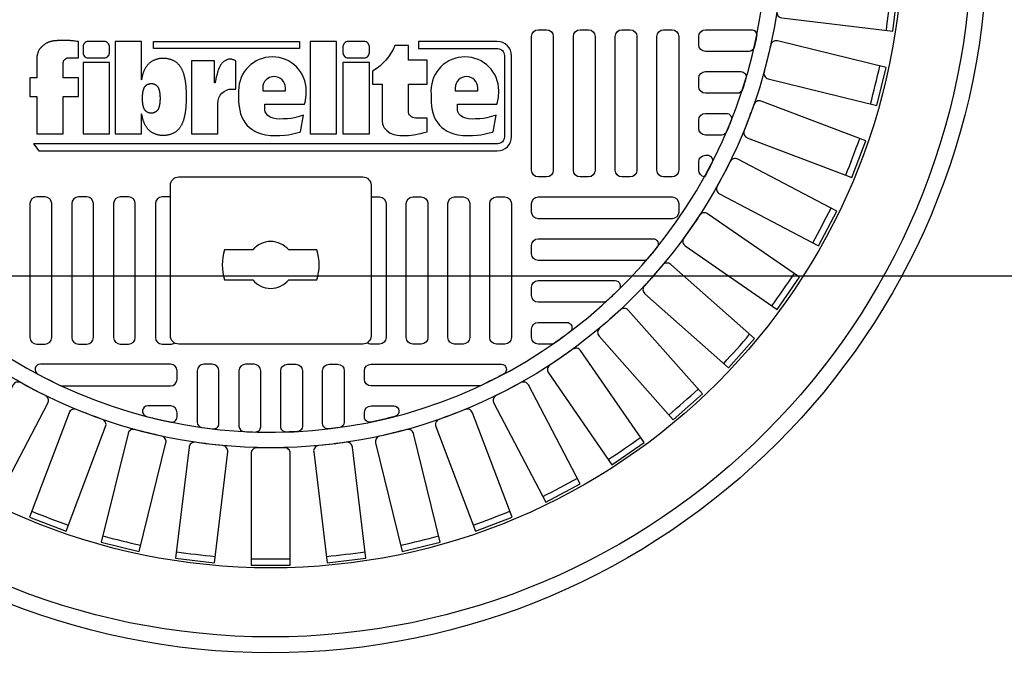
# Model space of a CAD drawing. Extents: x -285 to 5863, y 308 to 3178.
# Tile 483 of 622: x 1997 to 2008, y 1456 to 1464. Entities that reach past the tile are written whole.
import ezdxf

# ---------------------------------------------------------------- set-up
doc = ezdxf.new("R2010")
doc.units = 0
doc.header["$MEASUREMENT"] = 0
doc.header["$PDSIZE"] = 1
doc.layers.get('DEFPOINTS').update_dxf_attribs({"linetype": 'CONTINUOUS'})
for name, color, linetype in [('DIM', 3, 'CONTINUOUS'), ('MONITOR-WELL-COVER', 2, 'CONTINUOUS'), ('MONITOR-WELL-COVER-HATCH', 252, 'CONTINUOUS'), ('TANK-SLOPE', 3, 'CONTINUOUS')]:
    doc.layers.add(name, color=color, linetype=linetype)
doc.styles.add('SIMPLEX', font='simplex')
doc.dimstyles.new('DIM64', dxfattribs={"dimscale": 64, "dimtxt": 0.09375, "dimasz": 0.09375, "dimexe": 0.0625, "dimexo": 0.0625, "dimgap": 0.046875, "dimtad": 1, "dimdec": 4, "dimzin": 3, "dimdsep": 46, "dimlunit": 4, "dimtxsty": 'SIMPLEX', "dimcen": 0, "dimclrd": 256, "dimclre": 256, "dimclrt": 256, "dimadec": 0, "dimazin": 0, "dimtfac": 1, "dimtdec": 4, "dimtmove": 0, "dimatfit": 3, "dimfxl": 1, "dimfrac": 2, "dimtolj": 1, "dimtzin": 0, "dimarcsym": 0})

# ---------------------------------------------------------------- blocks, each defined once
blk = doc.blocks.new('*D28')
at = {"layer": 'DEFPOINTS', "color": 0, "transparency": 16777216}
for p in [(2031.773, 1527.018), (2031.773, 1497.018), (1970.378, 1402.364)]:
    blk.add_point(p, dxfattribs=at)
at = {"layer": 'DIM', "lineweight": -2, "transparency": 16777216}
for p, q in [((1970.378, 1406.364), (1970.378, 1531.018)), ((2031.773, 1501.018), (2031.773, 1531.018)), ((1976.378, 1527.018), (2025.773, 1527.018))]:
    blk.add_line(p, q, dxfattribs=at)
at = {"layer": 'DIM', "transparency": 16777216}
for points in [[(1976.378, 1528.018), (1976.378, 1526.018), (1970.378, 1527.018)], [(2025.773, 1528.018), (2025.773, 1526.018), (2031.773, 1527.018)]]:
    blk.add_solid(points, dxfattribs=at)
at = {"layer": 'DIM', "transparency": 16777216, "insert": (2001.075, 1534.59), "char_height": 6, "attachment_point": 5, "style": 'SIMPLEX'}
blk.add_mtext('\\A1;5\'-1 3/8"', dxfattribs=at)
blk = doc.blocks.new('*D31')
at = {"layer": 'DEFPOINTS', "color": 0, "transparency": 16777216}
for p in [(1982.378, 1461.018), (2061.779, 1461.018), (1982.378, 1335.02)]:
    blk.add_point(p, dxfattribs=at)
at = {"layer": 'DIM', "lineweight": -2, "transparency": 16777216}
for p, q in [((1986.378, 1461.018), (2065.779, 1461.018)), ((2061.779, 1341.02), (2061.779, 1455.018)), ((1986.378, 1335.02), (2065.779, 1335.02))]:
    blk.add_line(p, q, dxfattribs=at)
at = {"layer": 'DIM', "transparency": 16777216}
for points in [[(2060.779, 1455.018), (2062.779, 1455.018), (2061.779, 1461.018)], [(2060.779, 1341.02), (2062.779, 1341.02), (2061.779, 1335.02)]]:
    blk.add_solid(points, dxfattribs=at)
at = {"layer": 'DIM', "transparency": 16777216, "insert": (2055.207, 1398.019), "char_height": 6, "attachment_point": 5, "rotation": 90, "style": 'SIMPLEX'}
blk.add_mtext('\\A1;10\'-6" ', dxfattribs=at)
blk = doc.blocks.new('*D32')
at = {"layer": 'DEFPOINTS', "color": 0, "transparency": 16777216}
for p in [(2031.779, 1497.018), (2061.779, 1497.018), (1982.378, 1461.018)]:
    blk.add_point(p, dxfattribs=at)
at = {"layer": 'DIM', "lineweight": -2, "transparency": 16777216}
for p, q in [((2035.779, 1497.018), (2065.779, 1497.018)), ((2061.779, 1467.018), (2061.779, 1491.018)), ((1986.378, 1461.018), (2065.779, 1461.018))]:
    blk.add_line(p, q, dxfattribs=at)
at = {"layer": 'DIM', "transparency": 16777216}
for points in [[(2060.779, 1491.018), (2062.779, 1491.018), (2061.779, 1497.018)], [(2060.779, 1467.018), (2062.779, 1467.018), (2061.779, 1461.018)]]:
    blk.add_solid(points, dxfattribs=at)
at = {"layer": 'DIM', "transparency": 16777216, "insert": (2055.207, 1479.018), "char_height": 6, "attachment_point": 5, "rotation": 90, "style": 'SIMPLEX'}
blk.add_mtext('\\A1;3\'-0"', dxfattribs=at)
blk = doc.blocks.new('A$C50C34665')
at = {"layer": 'MONITOR-WELL-COVER', "color": 2}
for points in [[(-14.269, 5.835), (-14.269, 4.506), (-14.697, 4.506), (-14.697, 3.352), (-14.269, 3.352), (-14.269, 1.045), (-12.643, 1.045), (-12.643, 3.352), (-11.709, 3.352), (-11.709, 4.506), (-12.643, 4.506), (-12.643, 5.428, -0.414214), (-12.331, 5.741), (-11.709, 5.741), (-11.709, 6.746)], [(-3.274, 4.189), (-3.305, 4.189), (-3.305, 5.557), (-4.727, 5.557), (-4.727, 1.045), (-3.101, 1.045), (-3.101, 2.942, -0.414214), (-2.226, 3.817), (-1.997, 3.817), (-1.997, 5.557, 0.015515), (-2.068, 5.593, 0.024733), (-2.115, 5.612, 0.005946), (-2.197, 5.64, 0.01287), (-2.235, 5.651, 0.049414), (-2.322, 5.665, 0.053929), (-2.402, 5.662, 0.036627), (-2.478, 5.644, 0.042565), (-2.54, 5.619, 0.006291), (-2.594, 5.591, 0.008872), (-2.632, 5.57, 0.009321), (-2.693, 5.533, 0.009742), (-2.749, 5.495, 0.028906), (-2.803, 5.453, 0.027693), (-2.853, 5.404, 0.02663), (-2.901, 5.346, 0.041647), (-2.926, 5.305, 0.000265), (-2.952, 5.253, 0.000163), (-2.994, 5.169, 0.000116), (-3.042, 5.073, 0.000666), (-3.051, 5.056, 0.034843), (-3.064, 5.023, 0.014153), (-3.09, 4.939, 0.001676), (-3.109, 4.866, -0.00303), (-3.129, 4.793, -0.000398), (-3.148, 4.723, 0.000724), (-3.168, 4.652, 0.00166), (-3.191, 4.567, 0.006697), (-3.196, 4.546, 0.003794), (-3.2, 4.526, 0.000693), (-3.224, 4.418, 0.000272), (-3.227, 4.405, 0.00002), (-3.267, 4.223, 0.002677), (-3.272, 4.197, 0.000101), (-3.274, 4.189)]]:
    blk.add_lwpolyline(points, format="xyb", dxfattribs=at)
for points in [[(9.294, 6.746), (9.294, 6.308), (14.185, 6.308, -0.414214), (14.596, 5.896), (14.596, 0.849, -0.414214), (14.185, 0.438), (-14.489, 0.438), (-14.159, 0), (14.159, 0, 0.414214), (15.034, 0.875), (15.034, 5.871, 0.414214), (14.159, 6.746)], [(-11.107, 5.741), (-10.106, 5.741, 0.414214), (-9.793, 6.053), (-9.793, 6.433, 0.414214), (-10.106, 6.746), (-11.107, 6.746, 0.414214), (-11.419, 6.433), (-11.419, 6.053, 0.414214)], [(4.943, 5.741), (5.943, 5.741, 0.414214), (6.256, 6.053), (6.256, 6.433, 0.414214), (5.943, 6.746), (4.943, 6.746, 0.414214), (4.63, 6.433), (4.63, 6.053, 0.414214)], [(9.823, 1.167), (9.823, 2.024), (9.106, 2.024, -0.414214), (8.668, 2.462), (8.668, 4.125), (9.823, 4.125), (9.823, 5.597), (8.668, 5.597), (8.668, 6.509), (7.832, 6.509, -0.161868), (6.458, 4.921), (6.458, 4.119), (7.043, 4.119), (7.043, 1.839), (7.075, 1.669), (7.115, 1.535), (7.176, 1.429), (7.255, 1.334), (7.346, 1.246), (7.452, 1.158), (7.549, 1.094), (7.774, 1.003), (7.966, 0.967), (8.133, 0.949), (8.276, 0.949), (8.468, 0.949), (8.665, 0.949), (8.83, 0.961), (9, 0.982), (9.137, 1.009), (9.286, 1.046), (9.441, 1.079), (9.635, 1.125)], [(2.196, 2.199), (1.926, 2.123), (1.782, 2.08), (1.633, 2.042), (1.431, 2.003), (1.205, 1.979), (0.931, 1.97), (0.73, 1.965), (0.504, 1.984), (0.321, 2.018), (0.139, 2.08), (-0.001, 2.186), (-0.092, 2.277), (-0.168, 2.409), (-0.193, 2.505), (-0.193, 2.89), (2.254, 2.89), (2.293, 3.008), (2.311, 3.118), (2.338, 3.294), (2.354, 3.427), (2.36, 3.554), (2.365, 3.707, 1), (-1.821, 3.707), (-1.818, 3.497), (-1.813, 3.24), (-1.818, 3.022), (-1.779, 2.746), (-1.74, 2.508), (-1.692, 2.29), (-1.6, 2.038), (-1.517, 1.888), (-1.406, 1.733), (-1.299, 1.588), (-1.153, 1.442), (-1.003, 1.331), (-0.824, 1.214), (-0.644, 1.127), (-0.411, 1.04), (-0.159, 0.987), (0.147, 0.953), (0.467, 0.948), (0.738, 0.948), (1.034, 0.967), (1.262, 0.996), (1.447, 1.02), (1.611, 1.064), (1.781, 1.103), (1.97, 1.161), (2.009, 1.179)], [(11.69, 2.505), (11.69, 2.89), (14.137, 2.89), (14.176, 3.008), (14.195, 3.118), (14.221, 3.294), (14.238, 3.427), (14.244, 3.554), (14.248, 3.707, 1), (10.063, 3.707), (10.065, 3.497), (10.07, 3.24), (10.065, 3.022), (10.104, 2.746), (10.143, 2.508), (10.192, 2.29), (10.284, 2.038), (10.366, 1.888), (10.478, 1.733), (10.584, 1.588), (10.73, 1.442), (10.88, 1.331), (11.06, 1.214), (11.239, 1.127), (11.472, 1.04), (11.724, 0.987), (12.03, 0.953), (12.35, 0.948), (12.622, 0.948), (12.918, 0.967), (13.146, 0.996), (13.33, 1.02), (13.495, 1.064), (13.665, 1.103), (13.854, 1.161), (13.893, 1.179), (14.079, 2.199), (13.809, 2.123), (13.665, 2.08), (13.516, 2.042), (13.314, 2.003), (13.089, 1.979), (12.815, 1.97), (12.613, 1.965), (12.387, 1.984), (12.205, 2.018), (12.022, 2.08), (11.883, 2.186), (11.791, 2.277), (11.715, 2.409)], [(1.07, 3.707), (1.07, 3.888, 1), (-0.329, 3.888), (-0.329, 3.707)], [(12.953, 3.707), (12.953, 3.888, 1), (11.554, 3.888), (11.554, 3.707)]]:
    blk.add_lwpolyline(points, format="xyb", close=True, dxfattribs=at)
for points in [[(-11.709, 6.746), (-11.801, 6.758), (-11.882, 6.768), (-11.953, 6.777), (-12.016, 6.784), (-12.071, 6.791), (-12.121, 6.796), (-12.168, 6.8), (-12.212, 6.803), (-12.255, 6.806), (-12.297, 6.808), (-12.339, 6.81), (-12.381, 6.811), (-12.422, 6.812), (-12.463, 6.813), (-12.504, 6.814), (-12.545, 6.814), (-12.586, 6.814), (-12.627, 6.814), (-12.669, 6.814), (-12.711, 6.814), (-12.753, 6.814), (-12.796, 6.813), (-12.84, 6.811), (-12.884, 6.81), (-12.93, 6.808), (-12.975, 6.805), (-13.021, 6.802), (-13.067, 6.799), (-13.111, 6.795), (-13.154, 6.791), (-13.196, 6.786), (-13.235, 6.781), (-13.271, 6.776), (-13.306, 6.77), (-13.338, 6.764), (-13.368, 6.757), (-13.396, 6.751), (-13.424, 6.744), (-13.45, 6.736), (-13.476, 6.729), (-13.501, 6.721), (-13.525, 6.713), (-13.549, 6.704), (-13.573, 6.695), (-13.597, 6.686), (-13.62, 6.676), (-13.643, 6.665), (-13.665, 6.653), (-13.688, 6.641), (-13.71, 6.628), (-13.731, 6.614), (-13.752, 6.6), (-13.772, 6.586), (-13.792, 6.572), (-13.81, 6.558), (-13.827, 6.545), (-13.843, 6.532), (-13.858, 6.519), (-13.873, 6.507), (-13.887, 6.494), (-13.901, 6.481), (-13.915, 6.468), (-13.93, 6.454), (-13.946, 6.44), (-13.963, 6.424), (-13.981, 6.408), (-13.999, 6.39), (-14.018, 6.372), (-14.037, 6.353), (-14.055, 6.334), (-14.073, 6.314), (-14.091, 6.293), (-14.107, 6.272), (-14.123, 6.25), (-14.137, 6.227), (-14.151, 6.204), (-14.164, 6.179), (-14.177, 6.153), (-14.189, 6.125), (-14.2, 6.096), (-14.211, 6.064), (-14.221, 6.032), (-14.231, 5.998), (-14.24, 5.964), (-14.248, 5.931), (-14.256, 5.898), (-14.263, 5.865), (-14.269, 5.835)], [(-7.802, 4.377), (-7.802, 6.746), (-9.428, 6.746), (-9.428, 1.045), (-7.802, 1.045), (-7.802, 2.293)], [(-7.802, 4.377), (-7.798, 4.4), (-7.789, 4.446), (-7.779, 4.492), (-7.769, 4.537), (-7.759, 4.582), (-7.748, 4.626), (-7.737, 4.668), (-7.726, 4.71), (-7.714, 4.751), (-7.702, 4.791), (-7.689, 4.829), (-7.676, 4.868), (-7.662, 4.905), (-7.647, 4.941), (-7.632, 4.977), (-7.616, 5.011), (-7.599, 5.045), (-7.582, 5.079), (-7.564, 5.112), (-7.545, 5.144), (-7.526, 5.176), (-7.505, 5.207), (-7.484, 5.237), (-7.462, 5.267), (-7.439, 5.297), (-7.415, 5.325), (-7.391, 5.352), (-7.366, 5.379), (-7.34, 5.404), (-7.313, 5.428), (-7.286, 5.452), (-7.258, 5.474), (-7.229, 5.495), (-7.198, 5.515), (-7.167, 5.534), (-7.135, 5.553), (-7.101, 5.571), (-7.065, 5.589), (-7.029, 5.606), (-6.991, 5.622), (-6.953, 5.637), (-6.914, 5.651), (-6.874, 5.665), (-6.834, 5.677), (-6.793, 5.688), (-6.752, 5.697), (-6.711, 5.705), (-6.67, 5.712), (-6.629, 5.718), (-6.588, 5.722), (-6.547, 5.725), (-6.506, 5.727), (-6.464, 5.727), (-6.423, 5.727), (-6.382, 5.725), (-6.341, 5.722), (-6.3, 5.718), (-6.259, 5.712), (-6.218, 5.705), (-6.177, 5.697), (-6.136, 5.688), (-6.095, 5.677), (-6.055, 5.665), (-6.015, 5.651), (-5.976, 5.637), (-5.938, 5.622), (-5.9, 5.606), (-5.864, 5.589), (-5.828, 5.571), (-5.794, 5.553), (-5.762, 5.534), (-5.731, 5.515), (-5.7, 5.495), (-5.671, 5.474), (-5.643, 5.452), (-5.616, 5.428), (-5.589, 5.404), (-5.563, 5.379), (-5.538, 5.352), (-5.514, 5.325), (-5.49, 5.297), (-5.467, 5.267), (-5.445, 5.237), (-5.424, 5.207), (-5.403, 5.176), (-5.384, 5.144), (-5.365, 5.112), (-5.347, 5.079), (-5.33, 5.045), (-5.313, 5.011), (-5.297, 4.977), (-5.282, 4.941), (-5.267, 4.905), (-5.253, 4.868), (-5.24, 4.829), (-5.227, 4.791), (-5.215, 4.751), (-5.203, 4.71), (-5.192, 4.668), (-5.181, 4.626), (-5.17, 4.582), (-5.16, 4.537), (-5.15, 4.492), (-5.14, 4.446), (-5.131, 4.4), (-5.122, 4.354), (-5.114, 4.308), (-5.107, 4.263), (-5.101, 4.219), (-5.096, 4.177), (-5.091, 4.136), (-5.087, 4.095), (-5.083, 4.056), (-5.08, 4.017), (-5.078, 3.978), (-5.075, 3.94), (-5.073, 3.903), (-5.07, 3.865), (-5.067, 3.827), (-5.065, 3.789), (-5.062, 3.752), (-5.059, 3.715), (-5.057, 3.678), (-5.054, 3.642), (-5.052, 3.606), (-5.05, 3.571), (-5.049, 3.536), (-5.047, 3.502), (-5.046, 3.468), (-5.045, 3.434), (-5.045, 3.401), (-5.044, 3.368), (-5.044, 3.335), (-5.044, 3.302), (-5.045, 3.268), (-5.045, 3.235), (-5.046, 3.201), (-5.047, 3.168), (-5.049, 3.133), (-5.05, 3.099), (-5.052, 3.063), (-5.054, 3.028), (-5.057, 2.991), (-5.059, 2.955), (-5.062, 2.918), (-5.065, 2.88), (-5.067, 2.843), (-5.07, 2.805), (-5.073, 2.767), (-5.075, 2.729), (-5.078, 2.691), (-5.08, 2.653), (-5.083, 2.614), (-5.087, 2.574), (-5.091, 2.534), (-5.096, 2.493), (-5.101, 2.45), (-5.107, 2.406), (-5.114, 2.361), (-5.122, 2.316), (-5.131, 2.27), (-5.14, 2.224), (-5.15, 2.178), (-5.16, 2.132), (-5.17, 2.088), (-5.181, 2.044), (-5.192, 2.001), (-5.203, 1.96), (-5.215, 1.919), (-5.227, 1.879), (-5.24, 1.84), (-5.253, 1.802), (-5.267, 1.765), (-5.282, 1.729), (-5.297, 1.693), (-5.313, 1.658), (-5.33, 1.624), (-5.347, 1.591), (-5.365, 1.558), (-5.384, 1.526), (-5.403, 1.494), (-5.424, 1.463), (-5.445, 1.432), (-5.467, 1.402), (-5.49, 1.373), (-5.514, 1.344), (-5.538, 1.317), (-5.563, 1.291), (-5.589, 1.265), (-5.616, 1.241), (-5.643, 1.218), (-5.671, 1.196), (-5.7, 1.175), (-5.731, 1.155), (-5.762, 1.135), (-5.794, 1.116), (-5.828, 1.098), (-5.864, 1.081), (-5.9, 1.064), (-5.938, 1.048), (-5.976, 1.032), (-6.015, 1.018), (-6.055, 1.005), (-6.095, 0.993), (-6.136, 0.982), (-6.177, 0.973), (-6.218, 0.964), (-6.259, 0.958), (-6.3, 0.952), (-6.341, 0.948), (-6.382, 0.945), (-6.423, 0.943), (-6.464, 0.942), (-6.506, 0.943), (-6.547, 0.945), (-6.588, 0.948), (-6.629, 0.952), (-6.67, 0.958), (-6.711, 0.964), (-6.752, 0.973), (-6.793, 0.982), (-6.834, 0.993), (-6.874, 1.005), (-6.914, 1.018), (-6.953, 1.032), (-6.991, 1.048), (-7.029, 1.064), (-7.065, 1.081), (-7.101, 1.098), (-7.135, 1.116), (-7.167, 1.135), (-7.198, 1.155), (-7.229, 1.175), (-7.258, 1.196), (-7.286, 1.218), (-7.313, 1.241), (-7.34, 1.265), (-7.366, 1.291), (-7.391, 1.317), (-7.415, 1.344), (-7.439, 1.373), (-7.462, 1.402), (-7.484, 1.432), (-7.505, 1.463), (-7.526, 1.494), (-7.545, 1.526), (-7.564, 1.558), (-7.582, 1.591), (-7.599, 1.624), (-7.616, 1.658), (-7.632, 1.693), (-7.647, 1.729), (-7.662, 1.765), (-7.676, 1.802), (-7.689, 1.84), (-7.702, 1.879), (-7.714, 1.919), (-7.726, 1.96), (-7.737, 2.001), (-7.748, 2.044), (-7.759, 2.088), (-7.769, 2.132), (-7.779, 2.178), (-7.789, 2.224), (-7.798, 2.27), (-7.802, 2.293)]]:
    blk.add_lwpolyline(points, dxfattribs=at)
for points in [[(-7.065, 6.308), (-7.065, 6.746), (1.945, 6.746), (1.945, 6.308)], [(2.608, 1.045), (4.234, 1.045), (4.234, 6.746), (2.608, 6.746)], [(-11.419, 1.045), (-9.793, 1.045), (-9.793, 5.446), (-11.419, 5.446)], [(4.63, 1.045), (6.256, 1.045), (6.256, 5.446), (4.63, 5.446)], [(-6.67, 3.137), (-6.671, 3.123), (-6.672, 3.11), (-6.673, 3.096), (-6.674, 3.081), (-6.675, 3.067), (-6.676, 3.053), (-6.677, 3.038), (-6.678, 3.024), (-6.679, 3.009), (-6.68, 2.995), (-6.681, 2.98), (-6.682, 2.965), (-6.683, 2.95), (-6.685, 2.935), (-6.687, 2.919), (-6.689, 2.903), (-6.691, 2.886), (-6.694, 2.869), (-6.697, 2.851), (-6.7, 2.834), (-6.704, 2.816), (-6.707, 2.799), (-6.711, 2.781), (-6.715, 2.764), (-6.719, 2.748), (-6.723, 2.731), (-6.728, 2.715), (-6.732, 2.7), (-6.737, 2.685), (-6.742, 2.67), (-6.747, 2.655), (-6.752, 2.641), (-6.758, 2.627), (-6.764, 2.613), (-6.77, 2.6), (-6.776, 2.587), (-6.783, 2.574), (-6.789, 2.562), (-6.797, 2.55), (-6.804, 2.537), (-6.812, 2.525), (-6.82, 2.514), (-6.829, 2.502), (-6.837, 2.491), (-6.846, 2.48), (-6.856, 2.47), (-6.865, 2.46), (-6.875, 2.45), (-6.885, 2.441), (-6.896, 2.432), (-6.907, 2.424), (-6.918, 2.415), (-6.929, 2.408), (-6.941, 2.4), (-6.954, 2.393), (-6.967, 2.386), (-6.98, 2.38), (-6.994, 2.373), (-7.008, 2.367), (-7.023, 2.361), (-7.038, 2.356), (-7.053, 2.351), (-7.069, 2.346), (-7.084, 2.342), (-7.1, 2.338), (-7.115, 2.335), (-7.131, 2.332), (-7.147, 2.33), (-7.162, 2.329), (-7.178, 2.328), (-7.194, 2.327), (-7.21, 2.327), (-7.225, 2.327), (-7.241, 2.328), (-7.257, 2.329), (-7.273, 2.33), (-7.288, 2.332), (-7.304, 2.335), (-7.32, 2.338), (-7.335, 2.342), (-7.351, 2.346), (-7.366, 2.351), (-7.381, 2.356), (-7.396, 2.361), (-7.411, 2.367), (-7.425, 2.373), (-7.439, 2.38), (-7.453, 2.386), (-7.466, 2.393), (-7.478, 2.4), (-7.49, 2.408), (-7.502, 2.415), (-7.513, 2.424), (-7.523, 2.432), (-7.534, 2.441), (-7.544, 2.45), (-7.554, 2.46), (-7.564, 2.47), (-7.573, 2.48), (-7.582, 2.491), (-7.591, 2.502), (-7.599, 2.514), (-7.607, 2.525), (-7.615, 2.537), (-7.623, 2.55), (-7.63, 2.562), (-7.637, 2.574), (-7.643, 2.587), (-7.65, 2.6), (-7.656, 2.613), (-7.661, 2.627), (-7.667, 2.641), (-7.672, 2.655), (-7.677, 2.67), (-7.682, 2.685), (-7.687, 2.7), (-7.691, 2.715), (-7.696, 2.731), (-7.7, 2.748), (-7.704, 2.764), (-7.708, 2.781), (-7.712, 2.799), (-7.716, 2.816), (-7.719, 2.834), (-7.722, 2.851), (-7.725, 2.869), (-7.728, 2.886), (-7.731, 2.903), (-7.733, 2.919), (-7.734, 2.935), (-7.736, 2.95), (-7.737, 2.965), (-7.738, 2.98), (-7.739, 2.995), (-7.74, 3.009), (-7.741, 3.024), (-7.742, 3.038), (-7.743, 3.053), (-7.744, 3.067), (-7.745, 3.081), (-7.746, 3.096), (-7.747, 3.11), (-7.748, 3.123), (-7.749, 3.137), (-7.75, 3.151), (-7.75, 3.164), (-7.751, 3.177), (-7.751, 3.19), (-7.752, 3.203), (-7.752, 3.215), (-7.752, 3.228), (-7.752, 3.241), (-7.752, 3.253), (-7.752, 3.266), (-7.752, 3.279), (-7.751, 3.292), (-7.751, 3.305), (-7.75, 3.318), (-7.75, 3.331), (-7.749, 3.344), (-7.748, 3.358), (-7.747, 3.372), (-7.746, 3.386), (-7.745, 3.4), (-7.744, 3.414), (-7.743, 3.429), (-7.742, 3.443), (-7.741, 3.458), (-7.74, 3.472), (-7.739, 3.487), (-7.738, 3.501), (-7.737, 3.516), (-7.736, 3.531), (-7.734, 3.547), (-7.733, 3.562), (-7.731, 3.579), (-7.728, 3.595), (-7.725, 3.613), (-7.722, 3.63), (-7.719, 3.647), (-7.716, 3.665), (-7.712, 3.683), (-7.708, 3.7), (-7.704, 3.717), (-7.7, 3.734), (-7.696, 3.75), (-7.691, 3.766), (-7.687, 3.782), (-7.682, 3.797), (-7.677, 3.812), (-7.672, 3.826), (-7.667, 3.84), (-7.661, 3.854), (-7.656, 3.868), (-7.65, 3.881), (-7.643, 3.894), (-7.637, 3.907), (-7.63, 3.92), (-7.623, 3.932), (-7.615, 3.944), (-7.607, 3.956), (-7.599, 3.968), (-7.591, 3.979), (-7.582, 3.99), (-7.573, 4.001), (-7.564, 4.012), (-7.554, 4.022), (-7.544, 4.031), (-7.534, 4.041), (-7.523, 4.049), (-7.513, 4.058), (-7.502, 4.066), (-7.49, 4.074), (-7.478, 4.081), (-7.466, 4.088), (-7.453, 4.095), (-7.439, 4.102), (-7.425, 4.108), (-7.411, 4.114), (-7.396, 4.12), (-7.381, 4.126), (-7.366, 4.131), (-7.351, 4.135), (-7.335, 4.14), (-7.32, 4.143), (-7.304, 4.146), (-7.288, 4.149), (-7.273, 4.151), (-7.257, 4.153), (-7.241, 4.154), (-7.225, 4.155), (-7.21, 4.155), (-7.194, 4.155), (-7.178, 4.154), (-7.162, 4.153), (-7.147, 4.151), (-7.131, 4.149), (-7.115, 4.146), (-7.1, 4.143), (-7.084, 4.14), (-7.069, 4.135), (-7.053, 4.131), (-7.038, 4.126), (-7.023, 4.12), (-7.008, 4.114), (-6.994, 4.108), (-6.98, 4.102), (-6.967, 4.095), (-6.954, 4.088), (-6.941, 4.081), (-6.929, 4.074), (-6.918, 4.066), (-6.907, 4.058), (-6.896, 4.049), (-6.885, 4.041), (-6.875, 4.031), (-6.865, 4.022), (-6.856, 4.012), (-6.846, 4.001), (-6.837, 3.99), (-6.829, 3.979), (-6.82, 3.968), (-6.812, 3.956), (-6.804, 3.944), (-6.797, 3.932), (-6.789, 3.92), (-6.783, 3.907), (-6.776, 3.894), (-6.77, 3.881), (-6.764, 3.868), (-6.758, 3.854), (-6.752, 3.84), (-6.747, 3.826), (-6.742, 3.812), (-6.737, 3.797), (-6.732, 3.782), (-6.728, 3.766), (-6.723, 3.75), (-6.719, 3.734), (-6.715, 3.717), (-6.711, 3.7), (-6.707, 3.683), (-6.704, 3.665), (-6.7, 3.647), (-6.697, 3.63), (-6.694, 3.613), (-6.691, 3.595), (-6.689, 3.579), (-6.687, 3.562), (-6.685, 3.547), (-6.683, 3.531), (-6.682, 3.516), (-6.681, 3.501), (-6.68, 3.487), (-6.679, 3.472), (-6.678, 3.458), (-6.677, 3.443), (-6.676, 3.429), (-6.675, 3.414), (-6.674, 3.4), (-6.673, 3.386), (-6.672, 3.372), (-6.671, 3.358), (-6.67, 3.344), (-6.669, 3.331), (-6.669, 3.318), (-6.668, 3.305), (-6.668, 3.292), (-6.667, 3.279), (-6.667, 3.266), (-6.667, 3.253), (-6.667, 3.241), (-6.667, 3.228), (-6.667, 3.215), (-6.667, 3.203), (-6.668, 3.19), (-6.668, 3.177), (-6.669, 3.164), (-6.669, 3.151)]]:
    blk.add_lwpolyline(points, close=True, dxfattribs=at)

msp = doc.modelspace()

# ---------------------------------------------------------------- linework, layer by layer
at = {"layer": 'MONITOR-WELL-COVER', "color": 2, "flags": 128}
for points in [[(1998.68986, 1460.21524, -0.41421356), (1998.59144, 1460.31367), (1998.59144, 1462.08532, -0.41421356), (1998.68986, 1462.18375), (2000.85521, 1462.18375, -0.41421356), (2000.95364, 1462.08532), (2000.95364, 1460.31367, -0.41421356), (2000.85521, 1460.21524)], [(1999.98364, 1460.97018), (2000.31522, 1460.97018, 0.15910028), (2000.31522, 1461.32451), (1999.98364, 1461.32451, 0.4662524), (1999.56144, 1461.32451), (1999.22986, 1461.32451, 0.15910028), (1999.22986, 1460.97018), (1999.56144, 1460.97018, 0.4662524)]]:
    msp.add_lwpolyline(points, format="xyb", close=True, dxfattribs=at)
at = {"layer": 'MONITOR-WELL-COVER', "color": 4}
msp.add_circle((1999.77254, 1465.01839), 8.4375, dxfattribs=at)
at = {"layer": 'MONITOR-WELL-COVER', "color": 1}
msp.add_circle((1999.77254, 1465.01839), 8.25, dxfattribs=at)
at = {"layer": 'MONITOR-WELL-COVER', "color": 2}
msp.add_circle((1999.77254, 1465.01839), 7.4375, dxfattribs=at)
at = {"layer": 'MONITOR-WELL-COVER-HATCH', "linetype": 'Continuous'}
for p, q in [((2004.81191, 1462.85304), (2004.81191, 1462.85304)), ((2004.89065, 1462.67587), (2004.89065, 1462.67587)), ((2004.81191, 1462.36091), (2004.81191, 1462.36091))]:
    msp.add_line(p, q, dxfattribs=at)
for points in [[(2005.77118, 1464.45499, -0.00491171), (2005.7317, 1464.12986, 0.41709369), (2005.78898, 1464.05601), (2007.09543, 1463.89738), (2007.15091, 1464.35435), (2005.84446, 1464.51298, 0.41709369), (2005.77118, 1464.45499)], [(2005.65953, 1463.73604, -0.00491171), (2005.58115, 1463.41804, 0.41709369), (2005.62911, 1463.33782), (2006.90691, 1463.02287), (2007.01707, 1463.46983), (2005.73927, 1463.78478, 0.41709369), (2005.65953, 1463.73604)], [(2005.46204, 1463.03579, -0.00491171), (2005.3459, 1462.72955, 0.41709369), (2005.38384, 1462.64414), (2006.61436, 1462.17747), (2006.77759, 1462.60789), (2005.54707, 1463.07456, 0.41709369), (2005.46204, 1463.03579)], [(2005.18158, 1462.36445, -0.00491171), (2005.02938, 1462.07445, 0.41709369), (2005.05674, 1461.98509), (2006.22204, 1461.37349), (2006.43597, 1461.7811), (2005.27067, 1462.39269, 0.41709369), (2005.18158, 1462.36445)], [(2004.82224, 1461.73181, -0.00491171), (2004.63619, 1461.46227, 0.41709369), (2004.65259, 1461.37026), (2005.73567, 1460.62267), (2005.99717, 1461.00151), (2004.91409, 1461.74911, 0.41709369), (2004.82224, 1461.73181)], [(2004.38927, 1461.1471, -0.00491171), (2004.17209, 1460.90195, 0.41709369), (2004.17727, 1460.80864), (2005.16235, 1459.93594), (2005.4676, 1460.2805), (2004.48253, 1461.1532, 0.41709369), (2004.38927, 1461.1471)], [(2003.88898, 1460.61884, -0.00491171), (2003.64383, 1460.40166, 0.41709369), (2003.63773, 1460.3084), (2004.51043, 1459.32333), (2004.85499, 1459.62858), (2003.98229, 1460.61366, 0.41709369), (2003.88898, 1460.61884)], [(2003.32866, 1460.15474, -0.00491171), (2003.05912, 1459.96868, 0.41709369), (2003.04182, 1459.87684), (2003.78942, 1458.79376), (2004.16826, 1459.05526), (2003.42067, 1460.13834, 0.41709369), (2003.32866, 1460.15474)], [(1997.1186, 1459.60935, -0.00491171), (1996.82859, 1459.76155, 0.41709369), (1996.73923, 1459.73419), (1996.12764, 1458.56889), (1996.53524, 1458.35496), (1997.14684, 1459.52026, 0.41709369), (1997.1186, 1459.60935)], [(2002.71648, 1459.76155, -0.00491171), (2002.42648, 1459.60935, 0.41709369), (2002.39824, 1459.52026), (2003.00983, 1458.35496), (2003.41744, 1458.56889), (2002.80584, 1459.73419, 0.41709369), (2002.71648, 1459.76155)], [(1997.78993, 1459.32889, -0.00491171), (1997.4837, 1459.44503, 0.41709369), (1997.39829, 1459.40709), (1996.93161, 1458.17657), (1997.36203, 1458.01333), (1997.82871, 1459.24386, 0.41709369), (1997.78993, 1459.32889)], [(2002.06137, 1459.44503, -0.00491171), (2001.75514, 1459.32889, 0.41709369), (2001.71637, 1459.24386), (2002.18304, 1458.01333), (2002.61346, 1458.17657), (2002.14679, 1459.40709, 0.41709369), (2002.06137, 1459.44503)], [(1998.49018, 1459.1314, -0.00491171), (1998.17218, 1459.20978, 0.41709369), (1998.09197, 1459.16182), (1997.77702, 1457.88402), (1998.22397, 1457.77386), (1998.53892, 1459.05166, 0.41709369), (1998.49018, 1459.1314)], [(2001.37289, 1459.20978, -0.00491171), (2001.05489, 1459.1314, 0.41709369), (2001.00615, 1459.05166), (2001.3211, 1457.77386), (2001.76806, 1457.88402), (2001.45311, 1459.16182, 0.41709369), (2001.37289, 1459.20978)], [(1999.20913, 1459.01975, -0.00491171), (1998.884, 1459.05923, 0.41709369), (1998.81015, 1459.00195), (1998.65152, 1457.6955), (1999.1085, 1457.64002), (1999.26713, 1458.94646, 0.41709369), (1999.20913, 1459.01975)], [(1999.9363, 1458.99557, -0.00491171), (1999.60878, 1458.99557, 0.41709369), (1999.54237, 1458.92982), (1999.54237, 1457.61377), (2000.0027, 1457.61377), (2000.0027, 1458.92982, 0.41709369), (1999.9363, 1458.99557)], [(2000.66107, 1459.05923, -0.00491171), (2000.33594, 1459.01975, 0.41709369), (2000.27795, 1458.94646), (2000.43658, 1457.64002), (2000.89355, 1457.6955), (2000.73492, 1459.00195, 0.41709369), (2000.66107, 1459.05923)]]:
    msp.add_lwpolyline(points, format="xyb", dxfattribs=at)
at = {"layer": 'MONITOR-WELL-COVER-HATCH', "linetype": 'Continuous', "flags": 128}
for points in [[(2002.92214, 1462.18375, -0.41421356), (2002.8434, 1462.26249), (2002.8434, 1463.83729, -0.41421356), (2002.92214, 1463.91603), (2003.02057, 1463.91603, -0.41421356), (2003.09931, 1463.83729), (2003.09931, 1462.26249, -0.41421356), (2003.02057, 1462.18375)], [(2003.41427, 1462.18375, -0.41421356), (2003.33553, 1462.26249), (2003.33553, 1463.83729, -0.41421356), (2003.41427, 1463.91603), (2003.5127, 1463.91603, -0.41421356), (2003.59144, 1463.83729), (2003.59144, 1462.26249, -0.41421356), (2003.5127, 1462.18375)], [(2003.9064, 1462.18375, -0.41421356), (2003.82766, 1462.26249), (2003.82766, 1463.83729, -0.41421356), (2003.9064, 1463.91603), (2004.00482, 1463.91603, -0.41421356), (2004.08356, 1463.83729), (2004.08356, 1462.26249, -0.41421356), (2004.00482, 1462.18375)], [(2004.39852, 1462.18375, -0.41421356), (2004.31978, 1462.26249), (2004.31978, 1463.83729, -0.41421356), (2004.39852, 1463.91603), (2004.49695, 1463.91603, -0.41421356), (2004.57569, 1463.83729), (2004.57569, 1462.26249, -0.41421356), (2004.49695, 1462.18375)], [(1997.01663, 1461.94753, 0.41421356), (1996.93789, 1461.86879), (1996.93789, 1460.29398, 0.41421356), (1997.01663, 1460.21524), (1997.11506, 1460.21524, 0.41421356), (1997.1938, 1460.29398), (1997.1938, 1461.86879, 0.41421356), (1997.11506, 1461.94753)], [(1997.50876, 1461.94753, 0.41421356), (1997.43002, 1461.86879), (1997.43002, 1460.29398, 0.41421356), (1997.50876, 1460.21524), (1997.60718, 1460.21524, 0.41421356), (1997.68592, 1460.29398), (1997.68592, 1461.86879, 0.41421356), (1997.60718, 1461.94753)], [(1998.00088, 1461.94753, 0.41421356), (1997.92214, 1461.86879), (1997.92214, 1460.29398, 0.41421356), (1998.00088, 1460.21524), (1998.09931, 1460.21524, 0.41421356), (1998.17805, 1460.29398), (1998.17805, 1461.86879, 0.41421356), (1998.09931, 1461.94753)], [(2001.54419, 1461.94753, -0.41421356), (2001.62293, 1461.86879), (2001.62293, 1460.29398, -0.41421356), (2001.54419, 1460.21524), (2001.44577, 1460.21524, -0.41421356), (2001.36703, 1460.29398), (2001.36703, 1461.86879, -0.41421356), (2001.44577, 1461.94753)], [(2002.03632, 1461.94753, -0.41421356), (2002.11506, 1461.86879), (2002.11506, 1460.29398, -0.41421356), (2002.03632, 1460.21524), (2001.93789, 1460.21524, -0.41421356), (2001.85915, 1460.29398), (2001.85915, 1461.86879, -0.41421356), (2001.93789, 1461.94753)], [(2002.52844, 1461.94753, -0.41421356), (2002.60718, 1461.86879), (2002.60718, 1460.29398, -0.41421356), (2002.52844, 1460.21524), (2002.43002, 1460.21524, -0.41421356), (2002.35128, 1460.29398), (2002.35128, 1461.86879, -0.41421356), (2002.43002, 1461.94753)], [(2002.8434, 1461.86879, -0.41421356), (2002.92214, 1461.94753), (2004.49695, 1461.94753, -0.41421356), (2004.57569, 1461.86879), (2004.57569, 1461.77036, -0.41421356), (2004.49695, 1461.69162), (2002.92214, 1461.69162, -0.41421356), (2002.8434, 1461.77036)]]:
    msp.add_lwpolyline(points, format="xyb", close=True, dxfattribs=at)
at = {"layer": 'MONITOR-WELL-COVER-HATCH', "linetype": 'Continuous'}
for points in [[(2005.49334, 1463.84093, -0.00579688), (2005.4645, 1463.70861, -0.34941735), (2005.4036, 1463.66012), (2004.89065, 1463.66012), (2004.89065, 1463.66012, -0.41421356), (2004.81191, 1463.73886), (2004.81191, 1463.83729), (2004.81191, 1463.83729, -0.41421356), (2004.89065, 1463.91603), (2005.43213, 1463.91603, -0.47499675)], [(2005.36795, 1463.34348, -0.00593375), (2005.32663, 1463.21116, -0.32480274), (2005.2672, 1463.168), (2004.89065, 1463.168), (2004.89065, 1463.168, -0.41421356), (2004.81191, 1463.24674), (2004.81191, 1463.34516), (2004.81191, 1463.34516, -0.41421356), (2004.89065, 1463.4239), (2005.30808, 1463.4239, -0.5022062)], [(2005.0819, 1462.67587), (2004.89065, 1462.67587, -0.41421356), (2004.81191, 1462.75461), (2004.81191, 1462.85304, -0.41421356), (2004.89065, 1462.93178), (2005.13622, 1462.93178, -0.53078582), (2005.19424, 1462.84603, -0.00613229), (2005.13933, 1462.71371, -0.29982265)], [(2004.27183, 1461.4554, -0.63010886), (2004.3205, 1461.35368, -0.00736221), (2004.21062, 1461.22136, -0.21918356), (2004.16313, 1461.19949), (2002.92214, 1461.19949, -0.41421356), (2002.8434, 1461.27823), (2002.8434, 1461.37666, -0.41421356), (2002.92214, 1461.4554)], [(2003.73126, 1460.72391, -0.18836628), (2003.6889, 1460.70737), (2002.92214, 1460.70737, -0.41421356), (2002.8434, 1460.78611), (2002.8434, 1460.88453, -0.41421356), (2002.92214, 1460.96327), (2003.82631, 1460.96327, -0.67100778), (2003.87016, 1460.85624, -0.0082117)], [(2003.11192, 1460.22646, -0.15334179), (2003.07618, 1460.21524), (2002.92214, 1460.21524, -0.41421356), (2002.8434, 1460.29398), (2002.8434, 1460.39241, -0.41421356), (2002.92214, 1460.47115), (2003.25651, 1460.47115, -0.71935754), (2003.2942, 1460.35879, -0.00964206)], [(1997.05983, 1459.97902, 0.78128622), (1997.03049, 1459.86134, 0.01267427), (1997.29534, 1459.72902, 0.10993883), (1997.32185, 1459.72312), (1998.59144, 1459.72312, 0.41421356), (1998.67018, 1459.80186), (1998.67018, 1459.90028, 0.41421356), (1998.59144, 1459.97902)], [(1999.1623, 1459.27947), (1999.1623, 1459.90028, 0.41421356), (1999.08356, 1459.97902), (1998.98514, 1459.97902, 0.41421356), (1998.9064, 1459.90028), (1998.9064, 1459.29633, 0.37391113), (1998.9602, 1459.23444, 0.00571073), (1999.09252, 1459.21739, 0.4488195)], [(1999.65443, 1459.24299), (1999.65443, 1459.90028, 0.41421356), (1999.57569, 1459.97902), (1999.47726, 1459.97902, 0.41421356), (1999.39852, 1459.90028), (1999.39852, 1459.24857, 0.39850223), (1999.45765, 1459.18617, 0.00566907), (1999.58997, 1459.18052, 0.42339996)], [(1999.89065, 1459.24299), (1999.89065, 1459.90028, -0.41421356), (1999.96939, 1459.97902), (2000.06781, 1459.97902, -0.41421356), (2000.14655, 1459.90028), (2000.14655, 1459.24857, -0.39850223), (2000.08742, 1459.18617, -0.00566907), (1999.9551, 1459.18052, -0.42339996)], [(2000.38277, 1459.27947), (2000.38277, 1459.90028, -0.41421356), (2000.46151, 1459.97902), (2000.55994, 1459.97902, -0.41421356), (2000.63868, 1459.90028), (2000.63868, 1459.29633, -0.37391113), (2000.58487, 1459.23444, -0.00571073), (2000.45255, 1459.21739, -0.4488195)], [(2002.48524, 1459.97902, -0.78128622), (2002.51458, 1459.86134, -0.01267427), (2002.24974, 1459.72902, -0.10993883), (2002.22323, 1459.72312), (2000.95364, 1459.72312, -0.41421356), (2000.8749, 1459.80186), (2000.8749, 1459.90028, -0.41421356), (2000.95364, 1459.97902)], [(1998.67018, 1459.3588), (1998.67018, 1459.40816, 0.41421356), (1998.59144, 1459.4869), (1998.32511, 1459.4869, 0.88078983), (1998.30946, 1459.36389, 0.01255242), (1998.59508, 1459.29759, 0.47499675)], [(2000.8749, 1459.3588), (2000.8749, 1459.40816, -0.41421356), (2000.95364, 1459.4869), (2001.21996, 1459.4869, -0.88078983), (2001.23562, 1459.36389, -0.01255242), (2000.95, 1459.29759, -0.47499675)]]:
    msp.add_lwpolyline(points, format="xyb", close=True, dxfattribs=at)
at = {"layer": 'MONITOR-WELL-COVER-HATCH'}
msp.add_lwpolyline([(2004.8797, 1462.18451, -0.37393353), (2004.81191, 1462.26249), (2004.81191, 1462.36091, -0.41421356), (2004.89065, 1462.43965), (2004.91177, 1462.43965, -0.56117558), (2004.96736, 1462.34858, -0.00800005), (2004.87928, 1462.18375)], format="xyb", dxfattribs=at)
at = {"layer": 'MONITOR-WELL-COVER-HATCH', "linetype": 'Continuous', "flags": 128}
for points in [[(1998.59144, 1461.94753), (1998.49301, 1461.94753, 0.41421356), (1998.41427, 1461.86879), (1998.41427, 1460.29398, 0.41421356), (1998.49301, 1460.21524), (1998.59144, 1460.21524, 0.15811296), (1998.63765, 1460.23023, 0.15811296)], [(2000.95364, 1461.94753), (2001.05207, 1461.94753, -0.41421356), (2001.13081, 1461.86879), (2001.13081, 1460.29398, -0.41421356), (2001.05207, 1460.21524), (2000.95364, 1460.21524, -0.15811296), (2000.90743, 1460.23023, -0.15811296)]]:
    msp.add_lwpolyline(points, format="xyb", dxfattribs=at)
at = {"layer": 'MONITOR-WELL-COVER-HATCH'}
msp.add_circle((1999.77254, 1465.01839), 6.02362, dxfattribs=at)
msp.add_arc((1999.77254, 1465.01839), 5.84072, 91.158706, 7.958855, dxfattribs=at)
at = {"layer": 'MONITOR-WELL-COVER-HATCH', "linetype": 'Continuous'}
for centre, start, end in [((1989.20318, 1466.30174), 352.343349, 353.810497), ((1989.43493, 1467.56638), 345.420272, 346.88742), ((1989.81743, 1468.79386), 338.497196, 339.964343), ((1990.3451, 1469.96629), 331.574119, 333.041266), ((1991.01024, 1471.06657), 324.651042, 326.118189), ((1991.80315, 1472.07865), 317.727965, 319.195112), ((1992.71228, 1472.98777), 310.804888, 312.272035), ((1993.72436, 1473.78069), 303.881811, 305.348958), ((1994.82464, 1474.44583), 296.958734, 298.425881), ((2003.54801, 1474.9735), 248.497196, 249.964343), ((1995.99706, 1474.9735), 290.035657, 291.502804), ((2002.32053, 1475.356), 255.420272, 256.88742), ((1997.22455, 1475.356), 283.11258, 284.579728), ((2001.05589, 1475.58775), 262.343349, 263.810497), ((1998.48919, 1475.58775), 276.189503, 277.656651), ((1999.77254, 1475.66538), 269.266426, 270.733574)]:
    msp.add_arc(centre, 17.97762, start, end, dxfattribs=at)
at = {"layer": 'TANK-SLOPE'}
msp.add_circle((1999.77254, 1465.01839), 16.4375, dxfattribs=at)

# ---------------------------------------------------------------- block references
at = {"layer": 'MONITOR-WELL-COVER', "xscale": 0.1906896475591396, "yscale": 0.1906896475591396, "zscale": 0.1906896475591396}
msp.add_blockref('A$C50C34665', (1999.74038, 1462.4903), dxfattribs=at)

# ---------------------------------------------------------------- dimensions: what is measured, and where the dimension line sits
at = {"layer": 'DIM'}
dim = msp.add_linear_dim(base=(2031.772538, 1527.018392), p1=(1970.378186, 1402.364063), p2=(2031.772538, 1497.018392), dimstyle='DIM64', dxfattribs=at)
dim.commit()
dim.dimension.update_dxf_attribs({"geometry": '*D28', "text_midpoint": (2001.075362, 1534.58982)})
dim = msp.add_linear_dim(base=(2061.77871, 1497.01839), p1=(1982.37819, 1461.01839), p2=(2031.77871, 1497.01839), angle=90, dimstyle='DIM64', override={"dimtmove": 1}, dxfattribs=at)
dim.commit()
dim.dimension.update_dxf_attribs({"geometry": '*D32', "text_midpoint": (2055.20728, 1479.01839)})
dim = msp.add_linear_dim(base=(2061.77871, 1461.01839), p1=(1982.37819, 1335.01993), p2=(1982.37819, 1461.01839), angle=90, text='<> ', dimstyle='DIM64', override={"dimtmove": 1}, dxfattribs=at)
dim.commit()
dim.dimension.update_dxf_attribs({"geometry": '*D31', "text_midpoint": (2055.20728, 1398.01916)})

doc.saveas('drawing.dxf')
